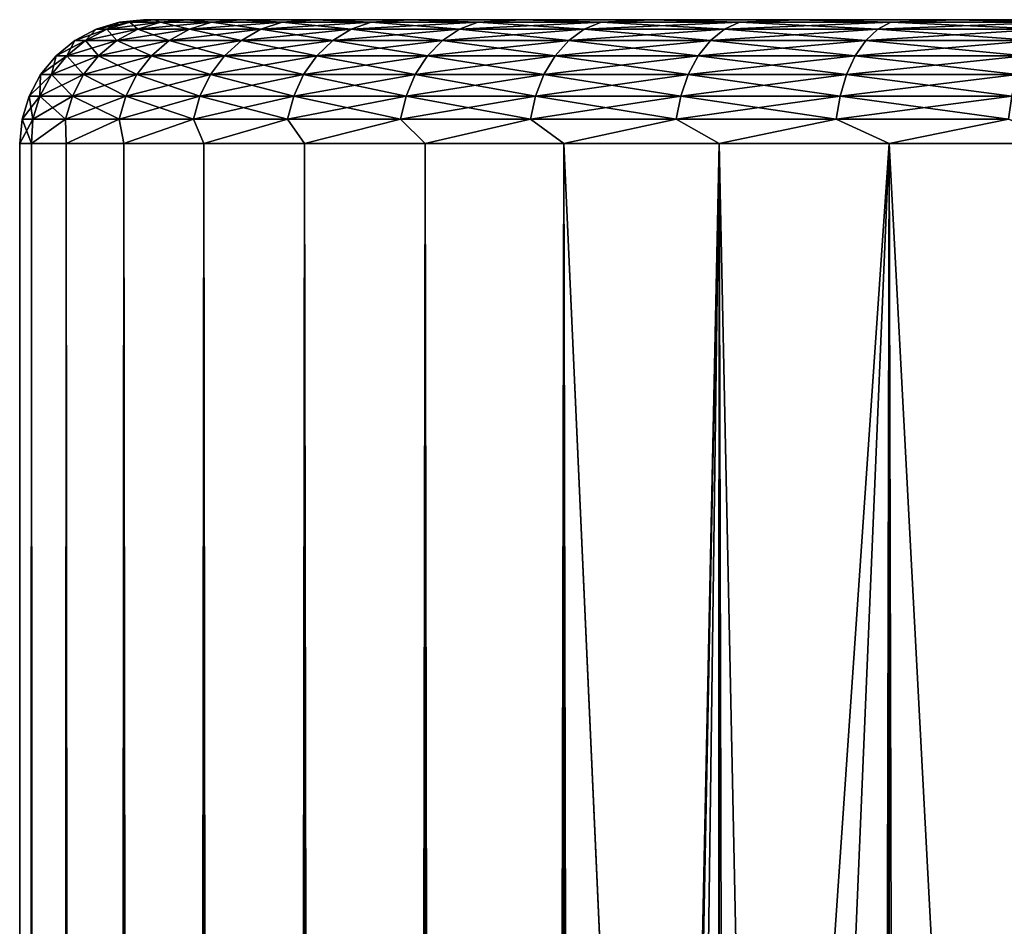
# Model space of a CAD drawing. Extents: x -265 to 265, y 0 to 607.
# Tile 286 of 296: x 235 to 243, y 593 to 600. Entities that reach past the tile are written whole.
import ezdxf

# ---------------------------------------------------------------- set-up
doc = ezdxf.new("R2010")
doc.units = 0
doc.header["$LTSCALE"] = 26.699852
for name, color, linetype in [('78', 7, 'CONTINUOUS'), ('79', 7, 'CONTINUOUS'), ('80', 7, 'CONTINUOUS'), ('83', 7, 'CONTINUOUS'), ('84', 7, 'CONTINUOUS')]:
    doc.layers.add(name, color=color, linetype=linetype)

msp = doc.modelspace()

# ---------------------------------------------------------------- linework, layer by layer
at = {"layer": '78', "color": 7, "linetype": 'CONTINUOUS'}
for points in [[(236, 600), (236.088, 600, 1.5674), (236.088, 600, -1.5674), (236, 600)], [(236.088, 600, 1.5674), (236.351, 600, 3.1152), (236.088, 600, -1.5674), (236.088, 600, 1.5674)], [(236.088, 600, -1.5674), (236.351, 600, 3.1152), (236.351, 600, -3.1152), (236.088, 600, -1.5674)], [(236.351, 600, 3.1152), (236.7856, 600, 4.6239), (236.351, 600, -3.1152), (236.351, 600, 3.1152)], [(236.351, 600, -3.1152), (236.7856, 600, 4.6239), (236.7856, 600, -4.6239), (236.351, 600, -3.1152)], [(236.7856, 600, 4.6239), (237.3864, 600, 6.0743), (236.7856, 600, -4.6239), (236.7856, 600, 4.6239)], [(236.7856, 600, -4.6239), (237.3864, 600, 6.0743), (237.3864, 600, -6.0743), (236.7856, 600, -4.6239)], [(237.3864, 600, 6.0743), (238.1458, 600, 7.4484), (237.3864, 600, -6.0743), (237.3864, 600, 6.0743)], [(237.3864, 600, -6.0743), (238.1458, 600, 7.4484), (238.1458, 600, -7.4484), (237.3864, 600, -6.0743)], [(238.1458, 600, 7.4484), (239.0543, 600, 8.7288), (238.1458, 600, -7.4484), (238.1458, 600, 7.4484)], [(238.1458, 600, -7.4484), (239.0543, 600, 8.7288), (239.0543, 600, -8.7288), (238.1458, 600, -7.4484)], [(239.0543, 600, 8.7288), (240.1005, 600, 9.8995), (239.0543, 600, -8.7288), (239.0543, 600, 8.7288)], [(239.0543, 600, -8.7288), (240.1005, 600, 9.8995), (240.1005, 600, -9.8995), (239.0543, 600, -8.7288)], [(240.1005, 600, 9.8995), (241.2711, 600, 10.9456), (240.1005, 600, -9.8995), (240.1005, 600, 9.8995)], [(240.1005, 600, -9.8995), (241.2711, 600, 10.9456), (241.2711, 600, -10.9456), (240.1005, 600, -9.8995)], [(241.2711, 600, 10.9456), (242.5515, 600, 11.8541), (241.2711, 600, -10.9456), (241.2711, 600, 10.9456)], [(241.2711, 600, -10.9456), (242.5515, 600, 11.8541), (242.5515, 600, -11.8541), (241.2711, 600, -10.9456)], [(242.5515, 600, 11.8541), (243.9256, 600, 12.6136), (242.5515, 600, -11.8541), (242.5515, 600, 11.8541)], [(242.5515, 600, -11.8541), (243.9256, 600, 12.6136), (243.9256, 600, -12.6136), (242.5515, 600, -11.8541)]]:
    msp.add_3dface(points, dxfattribs=at)
at = {"layer": '79', "color": 7, "linetype": 'CONTINUOUS'}
for points in [[(235, 1), (235.0943, 1, 1.6795), (235, 599), (235, 1)], [(235, 599), (235.0943, 1, 1.6795), (235.0943, 599, 1.6795), (235, 599)], [(235.0943, 1, 1.6795), (235.3761, 1, 3.3378), (235.0943, 599, 1.6795), (235.0943, 1, 1.6795)], [(235.0943, 599, 1.6795), (235.3761, 1, 3.3378), (235.3761, 599, 3.3378), (235.0943, 599, 1.6795)], [(235.3761, 1, 3.3378), (235.8418, 1, 4.9542), (235.3761, 599, 3.3378), (235.3761, 1, 3.3378)], [(235.3761, 599, 3.3378), (235.8418, 1, 4.9542), (235.8418, 599, 4.9542), (235.3761, 599, 3.3378)], [(235.8418, 1, 4.9542), (236.4855, 1, 6.5083), (235.8418, 599, 4.9542), (235.8418, 1, 4.9542)], [(235.8418, 599, 4.9542), (236.4855, 1, 6.5083), (236.4855, 599, 6.5083), (235.8418, 599, 4.9542)], [(236.4855, 1, 6.5083), (237.2991, 1, 7.9805), (236.4855, 599, 6.5083), (236.4855, 1, 6.5083)], [(236.4855, 599, 6.5083), (237.2991, 1, 7.9805), (237.2991, 599, 7.9805), (236.4855, 599, 6.5083)], [(237.2991, 1, 7.9805), (238.2725, 1, 9.3523), (237.2991, 599, 7.9805), (237.2991, 1, 7.9805)], [(237.2991, 599, 7.9805), (238.2725, 1, 9.3523), (238.2725, 599, 9.3523), (237.2991, 599, 7.9805)], [(238.2725, 1, 9.3523), (239.3934, 1, 10.6066), (238.2725, 599, 9.3523), (238.2725, 1, 9.3523)], [(238.2725, 599, 9.3523), (239.3934, 1, 10.6066), (239.3934, 599, 10.6066), (238.2725, 599, 9.3523)], [(239.3934, 1, 10.6066), (240.6477, 1, 11.7275), (239.3934, 599, 10.6066), (239.3934, 1, 10.6066)], [(239.3934, 599, 10.6066), (240.6477, 1, 11.7275), (240.6477, 599, 11.7275), (239.3934, 599, 10.6066)], [(240.6477, 1, 11.7275), (242.0195, 1, 12.7009), (240.6477, 599, 11.7275), (240.6477, 1, 11.7275)], [(240.6477, 599, 11.7275), (242.0195, 1, 12.7009), (242.0195, 599, 12.7009), (240.6477, 599, 11.7275)], [(242.0195, 1, 12.7009), (243.4917, 1, 13.5145), (242.0195, 599, 12.7009), (242.0195, 1, 12.7009)], [(242.0195, 599, 12.7009), (243.4917, 1, 13.5145), (243.4917, 599, 13.5145), (242.0195, 599, 12.7009)]]:
    msp.add_3dface(points, dxfattribs=at)
at = {"layer": '80', "color": 7, "linetype": 'CONTINUOUS'}
for points in [[(235, 1), (235, 599), (235.0943, 599, -1.6795), (235, 1)], [(235.0943, 1, -1.6795), (235, 1), (235.0943, 599, -1.6795), (235.0943, 1, -1.6795)], [(235.3761, 1, -3.3378), (235.0943, 1, -1.6795), (235.3761, 599, -3.3378), (235.3761, 1, -3.3378)], [(235.3761, 599, -3.3378), (235.0943, 1, -1.6795), (235.0943, 599, -1.6795), (235.3761, 599, -3.3378)], [(235.8418, 1, -4.9542), (235.3761, 1, -3.3378), (235.8418, 599, -4.9542), (235.8418, 1, -4.9542)], [(235.8418, 599, -4.9542), (235.3761, 1, -3.3378), (235.3761, 599, -3.3378), (235.8418, 599, -4.9542)], [(236.4855, 1, -6.5083), (235.8418, 1, -4.9542), (236.4855, 599, -6.5083), (236.4855, 1, -6.5083)], [(236.4855, 599, -6.5083), (235.8418, 1, -4.9542), (235.8418, 599, -4.9542), (236.4855, 599, -6.5083)], [(237.2991, 1, -7.9805), (236.4855, 1, -6.5083), (237.2991, 599, -7.9805), (237.2991, 1, -7.9805)], [(237.2991, 599, -7.9805), (236.4855, 1, -6.5083), (236.4855, 599, -6.5083), (237.2991, 599, -7.9805)], [(238.2725, 1, -9.3523), (237.2991, 1, -7.9805), (238.2725, 599, -9.3523), (238.2725, 1, -9.3523)], [(238.2725, 599, -9.3523), (237.2991, 1, -7.9805), (237.2991, 599, -7.9805), (238.2725, 599, -9.3523)], [(239.3934, 1, -10.6066), (238.2725, 1, -9.3523), (239.3934, 599, -10.6066), (239.3934, 1, -10.6066)], [(239.3934, 599, -10.6066), (238.2725, 1, -9.3523), (238.2725, 599, -9.3523), (239.3934, 599, -10.6066)], [(239.3934, 1, -10.6066), (239.3934, 599, -10.6066), (240.25, 580, -11.399), (239.3934, 1, -10.6066)], [(239.3934, 599, -10.6066), (240.6477, 599, -11.7275), (240.25, 580, -11.399), (239.3934, 599, -10.6066)], [(240.25, 580, -11.399), (240.6477, 599, -11.7275), (240.2912, 580.895, -11.4341), (240.25, 580, -11.399)], [(240.2912, 580.895, -11.4341), (240.6477, 599, -11.7275), (240.4177, 581.8006, -11.5404), (240.2912, 580.895, -11.4341)], [(240.4177, 581.8006, -11.5404), (240.6477, 599, -11.7275), (240.6385, 582.7248, -11.7202), (240.4177, 581.8006, -11.5404)], [(240.6385, 582.7248, -11.7202), (240.6477, 599, -11.7275), (240.9666, 583.6687, -11.9748), (240.6385, 582.7248, -11.7202)], [(240.6477, 599, -11.7275), (242.0195, 599, -12.7009), (240.9666, 583.6687, -11.9748), (240.6477, 599, -11.7275)], [(240.9666, 583.6687, -11.9748), (242.0195, 599, -12.7009), (241.415, 584.6218, -12.3003), (240.9666, 583.6687, -11.9748)], [(241.415, 584.6218, -12.3003), (242.0195, 599, -12.7009), (241.9903, 585.5595, -12.6825), (241.415, 584.6218, -12.3003)], [(241.9903, 585.5595, -12.6825), (242.0195, 599, -12.7009), (242.6842, 586.4452, -13.095), (241.9903, 585.5595, -12.6825)], [(242.0195, 599, -12.7009), (243.4917, 599, -13.5145), (242.6842, 586.4452, -13.095), (242.0195, 599, -12.7009)], [(242.6842, 586.4452, -13.095), (243.4917, 599, -13.5145), (243.475, 587.2448, -13.5064), (242.6842, 586.4452, -13.095)]]:
    msp.add_3dface(points, dxfattribs=at)
at = {"layer": '83', "color": 7, "linetype": 'CONTINUOUS'}
for points in [[(235.7025, 599.9243, 1.5549), (235.8061, 599.981), (235.6182, 599.9243), (235.7025, 599.9243, 1.5549)], [(235.8893, 599.981, 1.5346), (235.8061, 599.981), (235.7025, 599.9243, 1.5549), (235.8893, 599.981, 1.5346)], [(235.9545, 599.9243, 3.0917), (235.8893, 599.981, 1.5346), (235.7025, 599.9243, 1.5549), (235.9545, 599.9243, 3.0917)], [(235.8893, 599.981, 1.5346), (236, 600), (235.8061, 599.981), (235.8893, 599.981, 1.5346)], [(236.088, 600, 1.5674), (236, 600), (235.8893, 599.981, 1.5346), (236.088, 600, 1.5674)], [(236.1379, 599.981, 3.0513), (236.088, 600, 1.5674), (235.8893, 599.981, 1.5346), (236.1379, 599.981, 3.0513)], [(236.1379, 599.981, 3.0513), (235.8893, 599.981, 1.5346), (235.9545, 599.9243, 3.0917), (236.1379, 599.981, 3.0513)], [(236.3711, 599.9243, 4.5921), (236.1379, 599.981, 3.0513), (235.9545, 599.9243, 3.0917), (236.3711, 599.9243, 4.5921)], [(236.351, 600, 3.1152), (236.088, 600, 1.5674), (236.1379, 599.981, 3.0513), (236.351, 600, 3.1152)], [(236.5491, 599.981, 4.5321), (236.351, 600, 3.1152), (236.1379, 599.981, 3.0513), (236.5491, 599.981, 4.5321)], [(236.5491, 599.981, 4.5321), (236.1379, 599.981, 3.0513), (236.3711, 599.9243, 4.5921), (236.5491, 599.981, 4.5321)], [(236.7856, 600, 4.6239), (236.351, 600, 3.1152), (236.5491, 599.981, 4.5321), (236.7856, 600, 4.6239)], [(236.9475, 599.9243, 6.0388), (236.5491, 599.981, 4.5321), (236.3711, 599.9243, 4.5921), (236.9475, 599.9243, 6.0388)], [(237.1179, 599.981, 5.9599), (236.7856, 600, 4.6239), (236.5491, 599.981, 4.5321), (237.1179, 599.981, 5.9599)], [(237.1179, 599.981, 5.9599), (236.5491, 599.981, 4.5321), (236.9475, 599.9243, 6.0388), (237.1179, 599.981, 5.9599)], [(237.3864, 600, 6.0743), (236.7856, 600, 4.6239), (237.1179, 599.981, 5.9599), (237.3864, 600, 6.0743)], [(237.6769, 599.9243, 7.4146), (237.1179, 599.981, 5.9599), (236.9475, 599.9243, 6.0388), (237.6769, 599.9243, 7.4146)], [(237.8378, 599.981, 7.3177), (237.3864, 600, 6.0743), (237.1179, 599.981, 5.9599), (237.8378, 599.981, 7.3177)], [(237.8378, 599.981, 7.3177), (237.1179, 599.981, 5.9599), (237.6769, 599.9243, 7.4146), (237.8378, 599.981, 7.3177)], [(238.1458, 600, 7.4484), (237.3864, 600, 6.0743), (237.8378, 599.981, 7.3177), (238.1458, 600, 7.4484)], [(238.5508, 599.9243, 8.7035), (237.8378, 599.981, 7.3177), (237.6769, 599.9243, 7.4146), (238.5508, 599.9243, 8.7035)], [(238.7003, 599.981, 8.5898), (238.1458, 600, 7.4484), (237.8378, 599.981, 7.3177), (238.7003, 599.981, 8.5898)], [(238.7003, 599.981, 8.5898), (237.8378, 599.981, 7.3177), (238.5508, 599.9243, 8.7035), (238.7003, 599.981, 8.5898)], [(239.0543, 600, 8.7288), (238.1458, 600, 7.4484), (238.7003, 599.981, 8.5898), (239.0543, 600, 8.7288)], [(239.5589, 599.9243, 9.8903), (238.7003, 599.981, 8.5898), (238.5508, 599.9243, 8.7035), (239.5589, 599.9243, 9.8903)], [(239.6953, 599.981, 9.7612), (239.0543, 600, 8.7288), (238.7003, 599.981, 8.5898), (239.6953, 599.981, 9.7612)], [(239.6953, 599.981, 9.7612), (238.7003, 599.981, 8.5898), (239.5589, 599.9243, 9.8903), (239.6953, 599.981, 9.7612)], [(240.1005, 600, 9.8995), (239.0543, 600, 8.7288), (239.6953, 599.981, 9.7612), (240.1005, 600, 9.8995)], [(240.6894, 599.9243, 10.9612), (239.6953, 599.981, 9.7612), (239.5589, 599.9243, 9.8903), (240.6894, 599.9243, 10.9612)], [(240.811, 599.981, 10.8181), (240.1005, 600, 9.8995), (239.6953, 599.981, 9.7612), (240.811, 599.981, 10.8181)], [(240.811, 599.981, 10.8181), (239.6953, 599.981, 9.7612), (240.6894, 599.9243, 10.9612), (240.811, 599.981, 10.8181)], [(241.2711, 600, 10.9456), (240.1005, 600, 9.8995), (240.811, 599.981, 10.8181), (241.2711, 600, 10.9456)], [(241.9291, 599.9243, 11.9036), (240.811, 599.981, 10.8181), (240.6894, 599.9243, 10.9612), (241.9291, 599.9243, 11.9036)], [(242.0345, 599.981, 11.7482), (241.2711, 600, 10.9456), (240.811, 599.981, 10.8181), (242.0345, 599.981, 11.7482)], [(242.0345, 599.981, 11.7482), (240.811, 599.981, 10.8181), (241.9291, 599.9243, 11.9036), (242.0345, 599.981, 11.7482)], [(242.5515, 600, 11.8541), (241.2711, 600, 10.9456), (242.0345, 599.981, 11.7482), (242.5515, 600, 11.8541)], [(243.2635, 599.9243, 12.7065), (242.0345, 599.981, 11.7482), (241.9291, 599.9243, 11.9036), (243.2635, 599.9243, 12.7065)], [(243.3514, 599.981, 12.5405), (242.5515, 600, 11.8541), (242.0345, 599.981, 11.7482), (243.3514, 599.981, 12.5405)], [(243.3514, 599.981, 12.5405), (242.0345, 599.981, 11.7482), (243.2635, 599.9243, 12.7065), (243.3514, 599.981, 12.5405)], [(243.9256, 600, 12.6136), (242.5515, 600, 11.8541), (243.3514, 599.981, 12.5405), (243.9256, 600, 12.6136)], [(235.5304, 599.8319, 1.5737), (235.6182, 599.9243), (235.4451, 599.8319), (235.5304, 599.8319, 1.5737)], [(235.7025, 599.9243, 1.5549), (235.6182, 599.9243), (235.5304, 599.8319, 1.5737), (235.7025, 599.9243, 1.5549)], [(235.7854, 599.8319, 3.1289), (235.7025, 599.9243, 1.5549), (235.5304, 599.8319, 1.5737), (235.7854, 599.8319, 3.1289)], [(235.9545, 599.9243, 3.0917), (235.7025, 599.9243, 1.5549), (235.7854, 599.8319, 3.1289), (235.9545, 599.9243, 3.0917)], [(236.207, 599.8319, 4.6474), (235.9545, 599.9243, 3.0917), (235.7854, 599.8319, 3.1289), (236.207, 599.8319, 4.6474)], [(236.3711, 599.9243, 4.5921), (235.9545, 599.9243, 3.0917), (236.207, 599.8319, 4.6474), (236.3711, 599.9243, 4.5921)], [(236.7903, 599.8319, 6.1115), (236.3711, 599.9243, 4.5921), (236.207, 599.8319, 4.6474), (236.7903, 599.8319, 6.1115)], [(236.9475, 599.9243, 6.0388), (236.3711, 599.9243, 4.5921), (236.7903, 599.8319, 6.1115), (236.9475, 599.9243, 6.0388)], [(237.5285, 599.8319, 7.5038), (236.9475, 599.9243, 6.0388), (236.7903, 599.8319, 6.1115), (237.5285, 599.8319, 7.5038)], [(237.6769, 599.9243, 7.4146), (236.9475, 599.9243, 6.0388), (237.5285, 599.8319, 7.5038), (237.6769, 599.9243, 7.4146)], [(238.4129, 599.8319, 8.8083), (237.6769, 599.9243, 7.4146), (237.5285, 599.8319, 7.5038), (238.4129, 599.8319, 8.8083)], [(238.5508, 599.9243, 8.7035), (237.6769, 599.9243, 7.4146), (238.4129, 599.8319, 8.8083), (238.5508, 599.9243, 8.7035)], [(239.4332, 599.8319, 10.0094), (238.5508, 599.9243, 8.7035), (238.4129, 599.8319, 8.8083), (239.4332, 599.8319, 10.0094)], [(239.5589, 599.9243, 9.8903), (238.5508, 599.9243, 8.7035), (239.4332, 599.8319, 10.0094), (239.5589, 599.9243, 9.8903)], [(240.5773, 599.8319, 11.0932), (239.5589, 599.9243, 9.8903), (239.4332, 599.8319, 10.0094), (240.5773, 599.8319, 11.0932)], [(240.6894, 599.9243, 10.9612), (239.5589, 599.9243, 9.8903), (240.5773, 599.8319, 11.0932), (240.6894, 599.9243, 10.9612)], [(241.832, 599.8319, 12.0469), (240.6894, 599.9243, 10.9612), (240.5773, 599.8319, 11.0932), (241.832, 599.8319, 12.0469)], [(241.9291, 599.9243, 11.9036), (240.6894, 599.9243, 10.9612), (241.832, 599.8319, 12.0469), (241.9291, 599.9243, 11.9036)], [(243.1824, 599.8319, 12.8594), (241.9291, 599.9243, 11.9036), (241.832, 599.8319, 12.0469), (243.1824, 599.8319, 12.8594)], [(243.2635, 599.9243, 12.7065), (241.9291, 599.9243, 11.9036), (243.1824, 599.8319, 12.8594), (243.2635, 599.9243, 12.7065)], [(235.3795, 599.7075, 1.5901), (235.4451, 599.8319), (235.2933, 599.7075), (235.3795, 599.7075, 1.5901)], [(235.5304, 599.8319, 1.5737), (235.4451, 599.8319), (235.3795, 599.7075, 1.5901), (235.5304, 599.8319, 1.5737)], [(235.6371, 599.7075, 3.1615), (235.5304, 599.8319, 1.5737), (235.3795, 599.7075, 1.5901), (235.6371, 599.7075, 3.1615)], [(235.7854, 599.8319, 3.1289), (235.5304, 599.8319, 1.5737), (235.6371, 599.7075, 3.1615), (235.7854, 599.8319, 3.1289)], [(236.0632, 599.7075, 4.6959), (235.7854, 599.8319, 3.1289), (235.6371, 599.7075, 3.1615), (236.0632, 599.7075, 4.6959)], [(236.207, 599.8319, 4.6474), (235.7854, 599.8319, 3.1289), (236.0632, 599.7075, 4.6959), (236.207, 599.8319, 4.6474)], [(236.6526, 599.7075, 6.1752), (236.207, 599.8319, 4.6474), (236.0632, 599.7075, 4.6959), (236.6526, 599.7075, 6.1752)], [(236.7903, 599.8319, 6.1115), (236.207, 599.8319, 4.6474), (236.6526, 599.7075, 6.1752), (236.7903, 599.8319, 6.1115)], [(237.3985, 599.7075, 7.5821), (236.7903, 599.8319, 6.1115), (236.6526, 599.7075, 6.1752), (237.3985, 599.7075, 7.5821)], [(237.5285, 599.8319, 7.5038), (236.7903, 599.8319, 6.1115), (237.3985, 599.7075, 7.5821), (237.5285, 599.8319, 7.5038)], [(238.2921, 599.7075, 8.9001), (237.5285, 599.8319, 7.5038), (237.3985, 599.7075, 7.5821), (238.2921, 599.7075, 8.9001)], [(238.4129, 599.8319, 8.8083), (237.5285, 599.8319, 7.5038), (238.2921, 599.7075, 8.9001), (238.4129, 599.8319, 8.8083)], [(239.323, 599.7075, 10.1138), (238.4129, 599.8319, 8.8083), (238.2921, 599.7075, 8.9001), (239.323, 599.7075, 10.1138)], [(239.4332, 599.8319, 10.0094), (238.4129, 599.8319, 8.8083), (239.323, 599.7075, 10.1138), (239.4332, 599.8319, 10.0094)], [(240.4791, 599.7075, 11.2089), (239.4332, 599.8319, 10.0094), (239.323, 599.7075, 10.1138), (240.4791, 599.7075, 11.2089)], [(240.5773, 599.8319, 11.0932), (239.4332, 599.8319, 10.0094), (240.4791, 599.7075, 11.2089), (240.5773, 599.8319, 11.0932)], [(241.7468, 599.7075, 12.1726), (240.5773, 599.8319, 11.0932), (240.4791, 599.7075, 11.2089), (241.7468, 599.7075, 12.1726)], [(241.832, 599.8319, 12.0469), (240.5773, 599.8319, 11.0932), (241.7468, 599.7075, 12.1726), (241.832, 599.8319, 12.0469)], [(243.1113, 599.7075, 12.9935), (241.832, 599.8319, 12.0469), (241.7468, 599.7075, 12.1726), (243.1113, 599.7075, 12.9935)], [(243.1824, 599.8319, 12.8594), (241.832, 599.8319, 12.0469), (243.1113, 599.7075, 12.9935), (243.1824, 599.8319, 12.8594)], [(235.2557, 599.5559, 1.6035), (235.2933, 599.7075), (235.1687, 599.5559), (235.2557, 599.5559, 1.6035)], [(235.3795, 599.7075, 1.5901), (235.2933, 599.7075), (235.2557, 599.5559, 1.6035), (235.3795, 599.7075, 1.5901)], [(235.5155, 599.5559, 3.1883), (235.3795, 599.7075, 1.5901), (235.2557, 599.5559, 1.6035), (235.5155, 599.5559, 3.1883)], [(235.6371, 599.7075, 3.1615), (235.3795, 599.7075, 1.5901), (235.5155, 599.5559, 3.1883), (235.6371, 599.7075, 3.1615)], [(235.9451, 599.5559, 4.7356), (235.6371, 599.7075, 3.1615), (235.5155, 599.5559, 3.1883), (235.9451, 599.5559, 4.7356)], [(236.0632, 599.7075, 4.6959), (235.6371, 599.7075, 3.1615), (235.9451, 599.5559, 4.7356), (236.0632, 599.7075, 4.6959)], [(236.5395, 599.5559, 6.2275), (236.0632, 599.7075, 4.6959), (235.9451, 599.5559, 4.7356), (236.5395, 599.5559, 6.2275)], [(236.6526, 599.7075, 6.1752), (236.0632, 599.7075, 4.6959), (236.5395, 599.5559, 6.2275), (236.6526, 599.7075, 6.1752)], [(237.2917, 599.5559, 7.6463), (236.6526, 599.7075, 6.1752), (236.5395, 599.5559, 6.2275), (237.2917, 599.5559, 7.6463)], [(237.3985, 599.7075, 7.5821), (236.6526, 599.7075, 6.1752), (237.2917, 599.5559, 7.6463), (237.3985, 599.7075, 7.5821)], [(238.1929, 599.5559, 8.9755), (237.3985, 599.7075, 7.5821), (237.2917, 599.5559, 7.6463), (238.1929, 599.5559, 8.9755)], [(238.2921, 599.7075, 8.9001), (237.3985, 599.7075, 7.5821), (238.1929, 599.5559, 8.9755), (238.2921, 599.7075, 8.9001)], [(239.2326, 599.5559, 10.1994), (238.2921, 599.7075, 8.9001), (238.1929, 599.5559, 8.9755), (239.2326, 599.5559, 10.1994)], [(239.323, 599.7075, 10.1138), (238.2921, 599.7075, 8.9001), (239.2326, 599.5559, 10.1994), (239.323, 599.7075, 10.1138)], [(240.3985, 599.5559, 11.3038), (239.323, 599.7075, 10.1138), (239.2326, 599.5559, 10.1994), (240.3985, 599.5559, 11.3038)], [(240.4791, 599.7075, 11.2089), (239.323, 599.7075, 10.1138), (240.3985, 599.5559, 11.3038), (240.4791, 599.7075, 11.2089)], [(241.6769, 599.5559, 12.2757), (240.4791, 599.7075, 11.2089), (240.3985, 599.5559, 11.3038), (241.6769, 599.5559, 12.2757)], [(241.7468, 599.7075, 12.1726), (240.4791, 599.7075, 11.2089), (241.6769, 599.5559, 12.2757), (241.7468, 599.7075, 12.1726)], [(243.0529, 599.5559, 13.1036), (241.7468, 599.7075, 12.1726), (241.6769, 599.5559, 12.2757), (243.0529, 599.5559, 13.1036)], [(243.1113, 599.7075, 12.9935), (241.7468, 599.7075, 12.1726), (243.0529, 599.5559, 13.1036), (243.1113, 599.7075, 12.9935)], [(235.1637, 599.3829, 1.6135), (235.1687, 599.5559), (235.0762, 599.3829), (235.1637, 599.3829, 1.6135)], [(235.2557, 599.5559, 1.6035), (235.1687, 599.5559), (235.1637, 599.3829, 1.6135), (235.2557, 599.5559, 1.6035)], [(235.4251, 599.3829, 3.2082), (235.2557, 599.5559, 1.6035), (235.1637, 599.3829, 1.6135), (235.4251, 599.3829, 3.2082)], [(235.5155, 599.5559, 3.1883), (235.2557, 599.5559, 1.6035), (235.4251, 599.3829, 3.2082), (235.5155, 599.5559, 3.1883)], [(235.8574, 599.3829, 4.7652), (235.5155, 599.5559, 3.1883), (235.4251, 599.3829, 3.2082), (235.8574, 599.3829, 4.7652)], [(235.9451, 599.5559, 4.7356), (235.5155, 599.5559, 3.1883), (235.8574, 599.3829, 4.7652), (235.9451, 599.5559, 4.7356)], [(236.4555, 599.3829, 6.2663), (235.9451, 599.5559, 4.7356), (235.8574, 599.3829, 4.7652), (236.4555, 599.3829, 6.2663)], [(236.5395, 599.5559, 6.2275), (235.9451, 599.5559, 4.7356), (236.4555, 599.3829, 6.2663), (236.5395, 599.5559, 6.2275)], [(237.2124, 599.3829, 7.694), (236.5395, 599.5559, 6.2275), (236.4555, 599.3829, 6.2663), (237.2124, 599.3829, 7.694)], [(237.2917, 599.5559, 7.6463), (236.5395, 599.5559, 6.2275), (237.2124, 599.3829, 7.694), (237.2917, 599.5559, 7.6463)], [(238.1193, 599.3829, 9.0315), (237.2917, 599.5559, 7.6463), (237.2124, 599.3829, 7.694), (238.1193, 599.3829, 9.0315)], [(238.1929, 599.5559, 8.9755), (237.2917, 599.5559, 7.6463), (238.1193, 599.3829, 9.0315), (238.1929, 599.5559, 8.9755)], [(239.1654, 599.3829, 10.2631), (238.1929, 599.5559, 8.9755), (238.1193, 599.3829, 9.0315), (239.1654, 599.3829, 10.2631)], [(239.2326, 599.5559, 10.1994), (238.1929, 599.5559, 8.9755), (239.1654, 599.3829, 10.2631), (239.2326, 599.5559, 10.1994)], [(240.3385, 599.3829, 11.3744), (239.2326, 599.5559, 10.1994), (239.1654, 599.3829, 10.2631), (240.3385, 599.3829, 11.3744)], [(240.3985, 599.5559, 11.3038), (239.2326, 599.5559, 10.1994), (240.3385, 599.3829, 11.3744), (240.3985, 599.5559, 11.3038)], [(241.625, 599.3829, 12.3523), (240.3985, 599.5559, 11.3038), (240.3385, 599.3829, 11.3744), (241.625, 599.3829, 12.3523)], [(241.6769, 599.5559, 12.2757), (240.3985, 599.5559, 11.3038), (241.625, 599.3829, 12.3523), (241.6769, 599.5559, 12.2757)], [(243.0096, 599.3829, 13.1854), (241.6769, 599.5559, 12.2757), (241.625, 599.3829, 12.3523), (243.0096, 599.3829, 13.1854)], [(243.0529, 599.5559, 13.1036), (241.6769, 599.5559, 12.2757), (243.0096, 599.3829, 13.1854), (243.0529, 599.5559, 13.1036)], [(235.107, 599.1951, 1.6197), (235.0762, 599.3829), (235.0192, 599.1951), (235.107, 599.1951, 1.6197)], [(235.1637, 599.3829, 1.6135), (235.0762, 599.3829), (235.107, 599.1951, 1.6197), (235.1637, 599.3829, 1.6135)], [(235.3695, 599.1951, 3.2204), (235.1637, 599.3829, 1.6135), (235.107, 599.1951, 1.6197), (235.3695, 599.1951, 3.2204)], [(235.4251, 599.3829, 3.2082), (235.1637, 599.3829, 1.6135), (235.3695, 599.1951, 3.2204), (235.4251, 599.3829, 3.2082)], [(235.8034, 599.1951, 4.7834), (235.4251, 599.3829, 3.2082), (235.3695, 599.1951, 3.2204), (235.8034, 599.1951, 4.7834)], [(235.8574, 599.3829, 4.7652), (235.4251, 599.3829, 3.2082), (235.8034, 599.1951, 4.7834), (235.8574, 599.3829, 4.7652)], [(236.4038, 599.1951, 6.2903), (235.8574, 599.3829, 4.7652), (235.8034, 599.1951, 4.7834), (236.4038, 599.1951, 6.2903)], [(236.4555, 599.3829, 6.2663), (235.8574, 599.3829, 4.7652), (236.4038, 599.1951, 6.2903), (236.4555, 599.3829, 6.2663)], [(237.1636, 599.1951, 7.7234), (236.4555, 599.3829, 6.2663), (236.4038, 599.1951, 6.2903), (237.1636, 599.1951, 7.7234)], [(237.2124, 599.3829, 7.694), (236.4555, 599.3829, 6.2663), (237.1636, 599.1951, 7.7234), (237.2124, 599.3829, 7.694)], [(238.0739, 599.1951, 9.066), (237.2124, 599.3829, 7.694), (237.1636, 599.1951, 7.7234), (238.0739, 599.1951, 9.066)], [(238.1193, 599.3829, 9.0315), (237.2124, 599.3829, 7.694), (238.0739, 599.1951, 9.066), (238.1193, 599.3829, 9.0315)], [(239.124, 599.1951, 10.3023), (238.1193, 599.3829, 9.0315), (238.0739, 599.1951, 9.066), (239.124, 599.1951, 10.3023)], [(239.1654, 599.3829, 10.2631), (238.1193, 599.3829, 9.0315), (239.124, 599.1951, 10.3023), (239.1654, 599.3829, 10.2631)], [(240.3016, 599.1951, 11.4178), (239.1654, 599.3829, 10.2631), (239.124, 599.1951, 10.3023), (240.3016, 599.1951, 11.4178)], [(240.3385, 599.3829, 11.3744), (239.1654, 599.3829, 10.2631), (240.3016, 599.1951, 11.4178), (240.3385, 599.3829, 11.3744)], [(241.593, 599.1951, 12.3994), (240.3385, 599.3829, 11.3744), (240.3016, 599.1951, 11.4178), (241.593, 599.1951, 12.3994)], [(241.625, 599.3829, 12.3523), (240.3385, 599.3829, 11.3744), (241.593, 599.1951, 12.3994), (241.625, 599.3829, 12.3523)], [(242.9829, 599.1951, 13.2357), (241.625, 599.3829, 12.3523), (241.593, 599.1951, 12.3994), (242.9829, 599.1951, 13.2357)], [(243.0096, 599.3829, 13.1854), (241.625, 599.3829, 12.3523), (242.9829, 599.1951, 13.2357), (243.0096, 599.3829, 13.1854)], [(235, 599), (235.0943, 599, 1.6795), (235.0192, 599.1951), (235, 599)], [(235.0943, 599, 1.6795), (235.107, 599.1951, 1.6197), (235.0192, 599.1951), (235.0943, 599, 1.6795)], [(235.0943, 599, 1.6795), (235.3761, 599, 3.3378), (235.3695, 599.1951, 3.2204), (235.0943, 599, 1.6795)], [(235.0943, 599, 1.6795), (235.3695, 599.1951, 3.2204), (235.107, 599.1951, 1.6197), (235.0943, 599, 1.6795)], [(235.3761, 599, 3.3378), (235.8034, 599.1951, 4.7834), (235.3695, 599.1951, 3.2204), (235.3761, 599, 3.3378)], [(235.3761, 599, 3.3378), (235.8418, 599, 4.9542), (235.8034, 599.1951, 4.7834), (235.3761, 599, 3.3378)], [(235.8418, 599, 4.9542), (236.4038, 599.1951, 6.2903), (235.8034, 599.1951, 4.7834), (235.8418, 599, 4.9542)], [(235.8418, 599, 4.9542), (236.4855, 599, 6.5083), (236.4038, 599.1951, 6.2903), (235.8418, 599, 4.9542)], [(236.4855, 599, 6.5083), (237.1636, 599.1951, 7.7234), (236.4038, 599.1951, 6.2903), (236.4855, 599, 6.5083)], [(236.4855, 599, 6.5083), (237.2991, 599, 7.9805), (237.1636, 599.1951, 7.7234), (236.4855, 599, 6.5083)], [(237.2991, 599, 7.9805), (238.0739, 599.1951, 9.066), (237.1636, 599.1951, 7.7234), (237.2991, 599, 7.9805)], [(237.2991, 599, 7.9805), (238.2725, 599, 9.3523), (238.0739, 599.1951, 9.066), (237.2991, 599, 7.9805)], [(238.2725, 599, 9.3523), (239.124, 599.1951, 10.3023), (238.0739, 599.1951, 9.066), (238.2725, 599, 9.3523)], [(238.2725, 599, 9.3523), (239.3934, 599, 10.6066), (239.124, 599.1951, 10.3023), (238.2725, 599, 9.3523)], [(239.3934, 599, 10.6066), (240.3016, 599.1951, 11.4178), (239.124, 599.1951, 10.3023), (239.3934, 599, 10.6066)], [(239.3934, 599, 10.6066), (240.6477, 599, 11.7275), (240.3016, 599.1951, 11.4178), (239.3934, 599, 10.6066)], [(240.6477, 599, 11.7275), (241.593, 599.1951, 12.3994), (240.3016, 599.1951, 11.4178), (240.6477, 599, 11.7275)], [(240.6477, 599, 11.7275), (242.0195, 599, 12.7009), (241.593, 599.1951, 12.3994), (240.6477, 599, 11.7275)], [(242.0195, 599, 12.7009), (242.9829, 599.1951, 13.2357), (241.593, 599.1951, 12.3994), (242.0195, 599, 12.7009)], [(242.0195, 599, 12.7009), (243.4917, 599, 13.5145), (242.9829, 599.1951, 13.2357), (242.0195, 599, 12.7009)]]:
    msp.add_3dface(points, dxfattribs=at)
at = {"layer": '84', "color": 7, "linetype": 'CONTINUOUS'}
for points in [[(235.6182, 599.9243), (235.8061, 599.981), (235.8893, 599.981, -1.5346), (235.6182, 599.9243)], [(235.6182, 599.9243), (235.8893, 599.981, -1.5346), (235.7025, 599.9243, -1.5549), (235.6182, 599.9243)], [(235.8893, 599.981, -1.5346), (236.1379, 599.981, -3.0513), (235.7025, 599.9243, -1.5549), (235.8893, 599.981, -1.5346)], [(235.7025, 599.9243, -1.5549), (236.1379, 599.981, -3.0513), (235.9545, 599.9243, -3.0917), (235.7025, 599.9243, -1.5549)], [(236, 600), (236.088, 600, -1.5674), (235.8061, 599.981), (236, 600)], [(235.8061, 599.981), (236.088, 600, -1.5674), (235.8893, 599.981, -1.5346), (235.8061, 599.981)], [(235.8893, 599.981, -1.5346), (236.088, 600, -1.5674), (236.1379, 599.981, -3.0513), (235.8893, 599.981, -1.5346)], [(236.1379, 599.981, -3.0513), (236.5491, 599.981, -4.5321), (235.9545, 599.9243, -3.0917), (236.1379, 599.981, -3.0513)], [(235.9545, 599.9243, -3.0917), (236.5491, 599.981, -4.5321), (236.3711, 599.9243, -4.5921), (235.9545, 599.9243, -3.0917)], [(236.088, 600, -1.5674), (236.351, 600, -3.1152), (236.1379, 599.981, -3.0513), (236.088, 600, -1.5674)], [(236.1379, 599.981, -3.0513), (236.351, 600, -3.1152), (236.5491, 599.981, -4.5321), (236.1379, 599.981, -3.0513)], [(236.351, 600, -3.1152), (236.7856, 600, -4.6239), (236.5491, 599.981, -4.5321), (236.351, 600, -3.1152)], [(236.5491, 599.981, -4.5321), (237.1179, 599.981, -5.9599), (236.3711, 599.9243, -4.5921), (236.5491, 599.981, -4.5321)], [(236.3711, 599.9243, -4.5921), (237.1179, 599.981, -5.9599), (236.9475, 599.9243, -6.0388), (236.3711, 599.9243, -4.5921)], [(236.5491, 599.981, -4.5321), (236.7856, 600, -4.6239), (237.1179, 599.981, -5.9599), (236.5491, 599.981, -4.5321)], [(236.7856, 600, -4.6239), (237.3864, 600, -6.0743), (237.1179, 599.981, -5.9599), (236.7856, 600, -4.6239)], [(237.1179, 599.981, -5.9599), (237.8378, 599.981, -7.3177), (236.9475, 599.9243, -6.0388), (237.1179, 599.981, -5.9599)], [(236.9475, 599.9243, -6.0388), (237.8378, 599.981, -7.3177), (237.6769, 599.9243, -7.4146), (236.9475, 599.9243, -6.0388)], [(237.1179, 599.981, -5.9599), (237.3864, 600, -6.0743), (237.8378, 599.981, -7.3177), (237.1179, 599.981, -5.9599)], [(237.3864, 600, -6.0743), (238.1458, 600, -7.4484), (237.8378, 599.981, -7.3177), (237.3864, 600, -6.0743)], [(237.8378, 599.981, -7.3177), (238.7003, 599.981, -8.5898), (237.6769, 599.9243, -7.4146), (237.8378, 599.981, -7.3177)], [(237.6769, 599.9243, -7.4146), (238.7003, 599.981, -8.5898), (238.5508, 599.9243, -8.7035), (237.6769, 599.9243, -7.4146)], [(237.8378, 599.981, -7.3177), (238.1458, 600, -7.4484), (238.7003, 599.981, -8.5898), (237.8378, 599.981, -7.3177)], [(238.1458, 600, -7.4484), (239.0543, 600, -8.7288), (238.7003, 599.981, -8.5898), (238.1458, 600, -7.4484)], [(238.7003, 599.981, -8.5898), (239.6953, 599.981, -9.7612), (238.5508, 599.9243, -8.7035), (238.7003, 599.981, -8.5898)], [(238.5508, 599.9243, -8.7035), (239.6953, 599.981, -9.7612), (239.5589, 599.9243, -9.8903), (238.5508, 599.9243, -8.7035)], [(238.7003, 599.981, -8.5898), (239.0543, 600, -8.7288), (239.6953, 599.981, -9.7612), (238.7003, 599.981, -8.5898)], [(239.0543, 600, -8.7288), (240.1005, 600, -9.8995), (239.6953, 599.981, -9.7612), (239.0543, 600, -8.7288)], [(239.6953, 599.981, -9.7612), (240.811, 599.981, -10.8181), (239.5589, 599.9243, -9.8903), (239.6953, 599.981, -9.7612)], [(239.5589, 599.9243, -9.8903), (240.811, 599.981, -10.8181), (240.6894, 599.9243, -10.9612), (239.5589, 599.9243, -9.8903)], [(239.6953, 599.981, -9.7612), (240.1005, 600, -9.8995), (240.811, 599.981, -10.8181), (239.6953, 599.981, -9.7612)], [(240.1005, 600, -9.8995), (241.2711, 600, -10.9456), (240.811, 599.981, -10.8181), (240.1005, 600, -9.8995)], [(240.811, 599.981, -10.8181), (242.0345, 599.981, -11.7482), (240.6894, 599.9243, -10.9612), (240.811, 599.981, -10.8181)], [(240.6894, 599.9243, -10.9612), (242.0345, 599.981, -11.7482), (241.9291, 599.9243, -11.9036), (240.6894, 599.9243, -10.9612)], [(240.811, 599.981, -10.8181), (241.2711, 600, -10.9456), (242.0345, 599.981, -11.7482), (240.811, 599.981, -10.8181)], [(241.2711, 600, -10.9456), (242.5515, 600, -11.8541), (242.0345, 599.981, -11.7482), (241.2711, 600, -10.9456)], [(242.0345, 599.981, -11.7482), (243.3514, 599.981, -12.5405), (241.9291, 599.9243, -11.9036), (242.0345, 599.981, -11.7482)], [(241.9291, 599.9243, -11.9036), (243.3514, 599.981, -12.5405), (243.2635, 599.9243, -12.7065), (241.9291, 599.9243, -11.9036)], [(242.0345, 599.981, -11.7482), (242.5515, 600, -11.8541), (243.3514, 599.981, -12.5405), (242.0345, 599.981, -11.7482)], [(242.5515, 600, -11.8541), (243.9256, 600, -12.6136), (243.3514, 599.981, -12.5405), (242.5515, 600, -11.8541)], [(235.4451, 599.8319), (235.6182, 599.9243), (235.7025, 599.9243, -1.5549), (235.4451, 599.8319)], [(235.4451, 599.8319), (235.7025, 599.9243, -1.5549), (235.5304, 599.8319, -1.5737), (235.4451, 599.8319)], [(235.7025, 599.9243, -1.5549), (235.9545, 599.9243, -3.0917), (235.5304, 599.8319, -1.5737), (235.7025, 599.9243, -1.5549)], [(235.5304, 599.8319, -1.5737), (235.9545, 599.9243, -3.0917), (235.7854, 599.8319, -3.1289), (235.5304, 599.8319, -1.5737)], [(235.9545, 599.9243, -3.0917), (236.3711, 599.9243, -4.5921), (235.7854, 599.8319, -3.1289), (235.9545, 599.9243, -3.0917)], [(235.7854, 599.8319, -3.1289), (236.3711, 599.9243, -4.5921), (236.207, 599.8319, -4.6474), (235.7854, 599.8319, -3.1289)], [(236.3711, 599.9243, -4.5921), (236.9475, 599.9243, -6.0388), (236.207, 599.8319, -4.6474), (236.3711, 599.9243, -4.5921)], [(236.207, 599.8319, -4.6474), (236.9475, 599.9243, -6.0388), (236.7903, 599.8319, -6.1115), (236.207, 599.8319, -4.6474)], [(236.9475, 599.9243, -6.0388), (237.6769, 599.9243, -7.4146), (236.7903, 599.8319, -6.1115), (236.9475, 599.9243, -6.0388)], [(236.7903, 599.8319, -6.1115), (237.6769, 599.9243, -7.4146), (237.5285, 599.8319, -7.5038), (236.7903, 599.8319, -6.1115)], [(237.6769, 599.9243, -7.4146), (238.5508, 599.9243, -8.7035), (237.5285, 599.8319, -7.5038), (237.6769, 599.9243, -7.4146)], [(237.5285, 599.8319, -7.5038), (238.5508, 599.9243, -8.7035), (238.4129, 599.8319, -8.8083), (237.5285, 599.8319, -7.5038)], [(238.5508, 599.9243, -8.7035), (239.5589, 599.9243, -9.8903), (238.4129, 599.8319, -8.8083), (238.5508, 599.9243, -8.7035)], [(238.4129, 599.8319, -8.8083), (239.5589, 599.9243, -9.8903), (239.4332, 599.8319, -10.0094), (238.4129, 599.8319, -8.8083)], [(239.5589, 599.9243, -9.8903), (240.6894, 599.9243, -10.9612), (239.4332, 599.8319, -10.0094), (239.5589, 599.9243, -9.8903)], [(239.4332, 599.8319, -10.0094), (240.6894, 599.9243, -10.9612), (240.5773, 599.8319, -11.0932), (239.4332, 599.8319, -10.0094)], [(240.6894, 599.9243, -10.9612), (241.9291, 599.9243, -11.9036), (240.5773, 599.8319, -11.0932), (240.6894, 599.9243, -10.9612)], [(240.5773, 599.8319, -11.0932), (241.9291, 599.9243, -11.9036), (241.832, 599.8319, -12.0469), (240.5773, 599.8319, -11.0932)], [(241.9291, 599.9243, -11.9036), (243.2635, 599.9243, -12.7065), (241.832, 599.8319, -12.0469), (241.9291, 599.9243, -11.9036)], [(241.832, 599.8319, -12.0469), (243.2635, 599.9243, -12.7065), (243.1824, 599.8319, -12.8594), (241.832, 599.8319, -12.0469)], [(235.2933, 599.7075), (235.4451, 599.8319), (235.5304, 599.8319, -1.5737), (235.2933, 599.7075)], [(235.2933, 599.7075), (235.5304, 599.8319, -1.5737), (235.3795, 599.7075, -1.5901), (235.2933, 599.7075)], [(235.5304, 599.8319, -1.5737), (235.7854, 599.8319, -3.1289), (235.3795, 599.7075, -1.5901), (235.5304, 599.8319, -1.5737)], [(235.3795, 599.7075, -1.5901), (235.7854, 599.8319, -3.1289), (235.6371, 599.7075, -3.1615), (235.3795, 599.7075, -1.5901)], [(235.7854, 599.8319, -3.1289), (236.207, 599.8319, -4.6474), (235.6371, 599.7075, -3.1615), (235.7854, 599.8319, -3.1289)], [(235.6371, 599.7075, -3.1615), (236.207, 599.8319, -4.6474), (236.0632, 599.7075, -4.6959), (235.6371, 599.7075, -3.1615)], [(236.207, 599.8319, -4.6474), (236.7903, 599.8319, -6.1115), (236.0632, 599.7075, -4.6959), (236.207, 599.8319, -4.6474)], [(236.0632, 599.7075, -4.6959), (236.7903, 599.8319, -6.1115), (236.6526, 599.7075, -6.1752), (236.0632, 599.7075, -4.6959)], [(236.7903, 599.8319, -6.1115), (237.5285, 599.8319, -7.5038), (236.6526, 599.7075, -6.1752), (236.7903, 599.8319, -6.1115)], [(236.6526, 599.7075, -6.1752), (237.5285, 599.8319, -7.5038), (237.3985, 599.7075, -7.5821), (236.6526, 599.7075, -6.1752)], [(237.5285, 599.8319, -7.5038), (238.4129, 599.8319, -8.8083), (237.3985, 599.7075, -7.5821), (237.5285, 599.8319, -7.5038)], [(237.3985, 599.7075, -7.5821), (238.4129, 599.8319, -8.8083), (238.2921, 599.7075, -8.9001), (237.3985, 599.7075, -7.5821)], [(238.4129, 599.8319, -8.8083), (239.4332, 599.8319, -10.0094), (238.2921, 599.7075, -8.9001), (238.4129, 599.8319, -8.8083)], [(238.2921, 599.7075, -8.9001), (239.4332, 599.8319, -10.0094), (239.323, 599.7075, -10.1138), (238.2921, 599.7075, -8.9001)], [(239.4332, 599.8319, -10.0094), (240.5773, 599.8319, -11.0932), (239.323, 599.7075, -10.1138), (239.4332, 599.8319, -10.0094)], [(239.323, 599.7075, -10.1138), (240.5773, 599.8319, -11.0932), (240.4791, 599.7075, -11.2089), (239.323, 599.7075, -10.1138)], [(240.5773, 599.8319, -11.0932), (241.832, 599.8319, -12.0469), (240.4791, 599.7075, -11.2089), (240.5773, 599.8319, -11.0932)], [(240.4791, 599.7075, -11.2089), (241.832, 599.8319, -12.0469), (241.7468, 599.7075, -12.1726), (240.4791, 599.7075, -11.2089)], [(241.832, 599.8319, -12.0469), (243.1824, 599.8319, -12.8594), (241.7468, 599.7075, -12.1726), (241.832, 599.8319, -12.0469)], [(241.7468, 599.7075, -12.1726), (243.1824, 599.8319, -12.8594), (243.1113, 599.7075, -12.9935), (241.7468, 599.7075, -12.1726)], [(235.1687, 599.5559), (235.2933, 599.7075), (235.3795, 599.7075, -1.5901), (235.1687, 599.5559)], [(235.1687, 599.5559), (235.3795, 599.7075, -1.5901), (235.2557, 599.5559, -1.6035), (235.1687, 599.5559)], [(235.3795, 599.7075, -1.5901), (235.6371, 599.7075, -3.1615), (235.2557, 599.5559, -1.6035), (235.3795, 599.7075, -1.5901)], [(235.2557, 599.5559, -1.6035), (235.6371, 599.7075, -3.1615), (235.5155, 599.5559, -3.1883), (235.2557, 599.5559, -1.6035)], [(235.6371, 599.7075, -3.1615), (236.0632, 599.7075, -4.6959), (235.5155, 599.5559, -3.1883), (235.6371, 599.7075, -3.1615)], [(235.5155, 599.5559, -3.1883), (236.0632, 599.7075, -4.6959), (235.9451, 599.5559, -4.7356), (235.5155, 599.5559, -3.1883)], [(236.0632, 599.7075, -4.6959), (236.6526, 599.7075, -6.1752), (235.9451, 599.5559, -4.7356), (236.0632, 599.7075, -4.6959)], [(235.9451, 599.5559, -4.7356), (236.6526, 599.7075, -6.1752), (236.5395, 599.5559, -6.2275), (235.9451, 599.5559, -4.7356)], [(236.6526, 599.7075, -6.1752), (237.3985, 599.7075, -7.5821), (236.5395, 599.5559, -6.2275), (236.6526, 599.7075, -6.1752)], [(236.5395, 599.5559, -6.2275), (237.3985, 599.7075, -7.5821), (237.2917, 599.5559, -7.6463), (236.5395, 599.5559, -6.2275)], [(237.3985, 599.7075, -7.5821), (238.2921, 599.7075, -8.9001), (237.2917, 599.5559, -7.6463), (237.3985, 599.7075, -7.5821)], [(237.2917, 599.5559, -7.6463), (238.2921, 599.7075, -8.9001), (238.1929, 599.5559, -8.9755), (237.2917, 599.5559, -7.6463)], [(238.2921, 599.7075, -8.9001), (239.323, 599.7075, -10.1138), (238.1929, 599.5559, -8.9755), (238.2921, 599.7075, -8.9001)], [(238.1929, 599.5559, -8.9755), (239.323, 599.7075, -10.1138), (239.2326, 599.5559, -10.1994), (238.1929, 599.5559, -8.9755)], [(239.323, 599.7075, -10.1138), (240.4791, 599.7075, -11.2089), (239.2326, 599.5559, -10.1994), (239.323, 599.7075, -10.1138)], [(239.2326, 599.5559, -10.1994), (240.4791, 599.7075, -11.2089), (240.3985, 599.5559, -11.3038), (239.2326, 599.5559, -10.1994)], [(240.4791, 599.7075, -11.2089), (241.7468, 599.7075, -12.1726), (240.3985, 599.5559, -11.3038), (240.4791, 599.7075, -11.2089)], [(240.3985, 599.5559, -11.3038), (241.7468, 599.7075, -12.1726), (241.6769, 599.5559, -12.2757), (240.3985, 599.5559, -11.3038)], [(241.7468, 599.7075, -12.1726), (243.1113, 599.7075, -12.9935), (241.6769, 599.5559, -12.2757), (241.7468, 599.7075, -12.1726)], [(241.6769, 599.5559, -12.2757), (243.1113, 599.7075, -12.9935), (243.0529, 599.5559, -13.1036), (241.6769, 599.5559, -12.2757)], [(235.0762, 599.3829), (235.1687, 599.5559), (235.2557, 599.5559, -1.6035), (235.0762, 599.3829)], [(235.0762, 599.3829), (235.2557, 599.5559, -1.6035), (235.1637, 599.3829, -1.6135), (235.0762, 599.3829)], [(235.2557, 599.5559, -1.6035), (235.5155, 599.5559, -3.1883), (235.1637, 599.3829, -1.6135), (235.2557, 599.5559, -1.6035)], [(235.1637, 599.3829, -1.6135), (235.5155, 599.5559, -3.1883), (235.4251, 599.3829, -3.2082), (235.1637, 599.3829, -1.6135)], [(235.5155, 599.5559, -3.1883), (235.9451, 599.5559, -4.7356), (235.4251, 599.3829, -3.2082), (235.5155, 599.5559, -3.1883)], [(235.4251, 599.3829, -3.2082), (235.9451, 599.5559, -4.7356), (235.8574, 599.3829, -4.7652), (235.4251, 599.3829, -3.2082)], [(235.9451, 599.5559, -4.7356), (236.5395, 599.5559, -6.2275), (235.8574, 599.3829, -4.7652), (235.9451, 599.5559, -4.7356)], [(235.8574, 599.3829, -4.7652), (236.5395, 599.5559, -6.2275), (236.4555, 599.3829, -6.2663), (235.8574, 599.3829, -4.7652)], [(236.5395, 599.5559, -6.2275), (237.2917, 599.5559, -7.6463), (236.4555, 599.3829, -6.2663), (236.5395, 599.5559, -6.2275)], [(236.4555, 599.3829, -6.2663), (237.2917, 599.5559, -7.6463), (237.2124, 599.3829, -7.694), (236.4555, 599.3829, -6.2663)], [(237.2917, 599.5559, -7.6463), (238.1929, 599.5559, -8.9755), (237.2124, 599.3829, -7.694), (237.2917, 599.5559, -7.6463)], [(237.2124, 599.3829, -7.694), (238.1929, 599.5559, -8.9755), (238.1193, 599.3829, -9.0315), (237.2124, 599.3829, -7.694)], [(238.1929, 599.5559, -8.9755), (239.2326, 599.5559, -10.1994), (238.1193, 599.3829, -9.0315), (238.1929, 599.5559, -8.9755)], [(238.1193, 599.3829, -9.0315), (239.2326, 599.5559, -10.1994), (239.1654, 599.3829, -10.2631), (238.1193, 599.3829, -9.0315)], [(239.2326, 599.5559, -10.1994), (240.3985, 599.5559, -11.3038), (239.1654, 599.3829, -10.2631), (239.2326, 599.5559, -10.1994)], [(239.1654, 599.3829, -10.2631), (240.3985, 599.5559, -11.3038), (240.3385, 599.3829, -11.3744), (239.1654, 599.3829, -10.2631)], [(240.3985, 599.5559, -11.3038), (241.6769, 599.5559, -12.2757), (240.3385, 599.3829, -11.3744), (240.3985, 599.5559, -11.3038)], [(240.3385, 599.3829, -11.3744), (241.6769, 599.5559, -12.2757), (241.625, 599.3829, -12.3523), (240.3385, 599.3829, -11.3744)], [(241.6769, 599.5559, -12.2757), (243.0529, 599.5559, -13.1036), (241.625, 599.3829, -12.3523), (241.6769, 599.5559, -12.2757)], [(241.625, 599.3829, -12.3523), (243.0529, 599.5559, -13.1036), (243.0096, 599.3829, -13.1854), (241.625, 599.3829, -12.3523)], [(235.0192, 599.1951), (235.0762, 599.3829), (235.1637, 599.3829, -1.6135), (235.0192, 599.1951)], [(235.0192, 599.1951), (235.1637, 599.3829, -1.6135), (235.107, 599.1951, -1.6197), (235.0192, 599.1951)], [(235.1637, 599.3829, -1.6135), (235.4251, 599.3829, -3.2082), (235.107, 599.1951, -1.6197), (235.1637, 599.3829, -1.6135)], [(235.107, 599.1951, -1.6197), (235.4251, 599.3829, -3.2082), (235.3695, 599.1951, -3.2204), (235.107, 599.1951, -1.6197)], [(235.4251, 599.3829, -3.2082), (235.8574, 599.3829, -4.7652), (235.3695, 599.1951, -3.2204), (235.4251, 599.3829, -3.2082)], [(235.3695, 599.1951, -3.2204), (235.8574, 599.3829, -4.7652), (235.8034, 599.1951, -4.7834), (235.3695, 599.1951, -3.2204)], [(235.8574, 599.3829, -4.7652), (236.4555, 599.3829, -6.2663), (235.8034, 599.1951, -4.7834), (235.8574, 599.3829, -4.7652)], [(235.8034, 599.1951, -4.7834), (236.4555, 599.3829, -6.2663), (236.4038, 599.1951, -6.2903), (235.8034, 599.1951, -4.7834)], [(236.4555, 599.3829, -6.2663), (237.2124, 599.3829, -7.694), (236.4038, 599.1951, -6.2903), (236.4555, 599.3829, -6.2663)], [(236.4038, 599.1951, -6.2903), (237.2124, 599.3829, -7.694), (237.1636, 599.1951, -7.7234), (236.4038, 599.1951, -6.2903)], [(237.2124, 599.3829, -7.694), (238.1193, 599.3829, -9.0315), (237.1636, 599.1951, -7.7234), (237.2124, 599.3829, -7.694)], [(237.1636, 599.1951, -7.7234), (238.1193, 599.3829, -9.0315), (238.0739, 599.1951, -9.066), (237.1636, 599.1951, -7.7234)], [(238.1193, 599.3829, -9.0315), (239.1654, 599.3829, -10.2631), (238.0739, 599.1951, -9.066), (238.1193, 599.3829, -9.0315)], [(238.0739, 599.1951, -9.066), (239.1654, 599.3829, -10.2631), (239.124, 599.1951, -10.3023), (238.0739, 599.1951, -9.066)], [(239.1654, 599.3829, -10.2631), (240.3385, 599.3829, -11.3744), (239.124, 599.1951, -10.3023), (239.1654, 599.3829, -10.2631)], [(239.124, 599.1951, -10.3023), (240.3385, 599.3829, -11.3744), (240.3016, 599.1951, -11.4178), (239.124, 599.1951, -10.3023)], [(240.3385, 599.3829, -11.3744), (241.625, 599.3829, -12.3523), (240.3016, 599.1951, -11.4178), (240.3385, 599.3829, -11.3744)], [(240.3016, 599.1951, -11.4178), (241.625, 599.3829, -12.3523), (241.593, 599.1951, -12.3994), (240.3016, 599.1951, -11.4178)], [(241.625, 599.3829, -12.3523), (243.0096, 599.3829, -13.1854), (241.593, 599.1951, -12.3994), (241.625, 599.3829, -12.3523)], [(241.593, 599.1951, -12.3994), (243.0096, 599.3829, -13.1854), (242.9829, 599.1951, -13.2357), (241.593, 599.1951, -12.3994)], [(235.0943, 599, -1.6795), (235, 599), (235.107, 599.1951, -1.6197), (235.0943, 599, -1.6795)], [(235, 599), (235.0192, 599.1951), (235.107, 599.1951, -1.6197), (235, 599)], [(235.3761, 599, -3.3378), (235.0943, 599, -1.6795), (235.3695, 599.1951, -3.2204), (235.3761, 599, -3.3378)], [(235.0943, 599, -1.6795), (235.107, 599.1951, -1.6197), (235.3695, 599.1951, -3.2204), (235.0943, 599, -1.6795)], [(235.3761, 599, -3.3378), (235.3695, 599.1951, -3.2204), (235.8034, 599.1951, -4.7834), (235.3761, 599, -3.3378)], [(235.8418, 599, -4.9542), (235.3761, 599, -3.3378), (235.8034, 599.1951, -4.7834), (235.8418, 599, -4.9542)], [(235.8418, 599, -4.9542), (235.8034, 599.1951, -4.7834), (236.4038, 599.1951, -6.2903), (235.8418, 599, -4.9542)], [(236.4855, 599, -6.5083), (235.8418, 599, -4.9542), (236.4038, 599.1951, -6.2903), (236.4855, 599, -6.5083)], [(236.4855, 599, -6.5083), (236.4038, 599.1951, -6.2903), (237.1636, 599.1951, -7.7234), (236.4855, 599, -6.5083)], [(237.2991, 599, -7.9805), (236.4855, 599, -6.5083), (237.1636, 599.1951, -7.7234), (237.2991, 599, -7.9805)], [(237.2991, 599, -7.9805), (237.1636, 599.1951, -7.7234), (238.0739, 599.1951, -9.066), (237.2991, 599, -7.9805)], [(238.2725, 599, -9.3523), (237.2991, 599, -7.9805), (238.0739, 599.1951, -9.066), (238.2725, 599, -9.3523)], [(238.2725, 599, -9.3523), (238.0739, 599.1951, -9.066), (239.124, 599.1951, -10.3023), (238.2725, 599, -9.3523)], [(239.3934, 599, -10.6066), (238.2725, 599, -9.3523), (239.124, 599.1951, -10.3023), (239.3934, 599, -10.6066)], [(239.3934, 599, -10.6066), (239.124, 599.1951, -10.3023), (240.3016, 599.1951, -11.4178), (239.3934, 599, -10.6066)], [(240.6477, 599, -11.7275), (239.3934, 599, -10.6066), (240.3016, 599.1951, -11.4178), (240.6477, 599, -11.7275)], [(240.6477, 599, -11.7275), (240.3016, 599.1951, -11.4178), (241.593, 599.1951, -12.3994), (240.6477, 599, -11.7275)], [(242.0195, 599, -12.7009), (240.6477, 599, -11.7275), (241.593, 599.1951, -12.3994), (242.0195, 599, -12.7009)], [(242.0195, 599, -12.7009), (241.593, 599.1951, -12.3994), (242.9829, 599.1951, -13.2357), (242.0195, 599, -12.7009)], [(243.4917, 599, -13.5145), (242.0195, 599, -12.7009), (242.9829, 599.1951, -13.2357), (243.4917, 599, -13.5145)]]:
    msp.add_3dface(points, dxfattribs=at)

doc.saveas('drawing.dxf')
